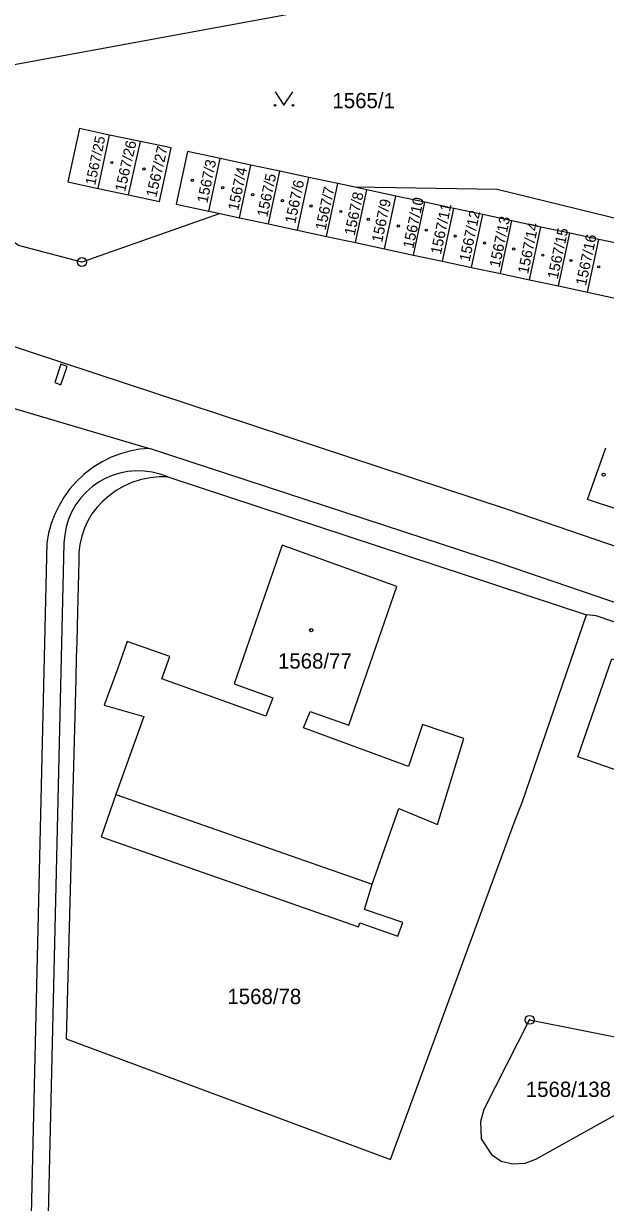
# Model space of a CAD drawing. Extents: x -644096 to -634268, y -1141430 to -1133463.
# Drawn here: x -638798.1 to -638733.3, y -1138358.4 to -1138227.3 of the extents above; entities that cross this region are included whole.
import ezdxf

# ---------------------------------------------------------------- set-up
doc = ezdxf.new("R2010")
doc.units = 0
for name, color, linetype in [('_CIVIL_CONSTRUCTION', 7, 'Continuous'), ('B_Hranice _3D', 7, 'Continuous'), ('M_Svah_Nasyp', 7, 'Continuous'), ('M_Svah_Zarez', 7, 'Continuous'), ('spodek_zarez', 7, 'Continuous'), ('svrsek_osa_sjezdy', 7, 'Continuous'), ('svrsek_osa_terminal_VRT', 7, 'Continuous'), ('svrsek_osa_VRT', 7, 'Continuous'), ('terminal_VRT', 7, 'Continuous')]:
    doc.layers.add(name, color=color, linetype=linetype)

msp = doc.modelspace()

# ---------------------------------------------------------------- linework, layer by layer
at = {"layer": '_CIVIL_CONSTRUCTION'}
for centre, radius in [((-638791.57, -1138253.8), 0.5), ((-638791.57, -1138253.8), 0.0303), ((-638741.75, -1138338.1), 0.5), ((-638741.75, -1138338.1), 0.0303)]:
    msp.add_circle(centre, radius, dxfattribs=at)
at = {"layer": 'B_Hranice _3D'}
msp.add_lwpolyline([(-638793.21, -1138265.42), (-638793.9, -1138265.18), (-638794.6, -1138267.22), (-638793.91, -1138267.46)], close=True, dxfattribs=at)
at = {"layer": 'M_Svah_Nasyp'}
msp.add_line((-638787.8, -1138313.05), (-638759.25, -1138323.02), dxfattribs=at)
at = {"layer": 'M_Svah_Zarez'}
for centre, radius in [((-638788.24, -1138242.73), 0.123), ((-638784.67, -1138243.45), 0.123), ((-638779.28, -1138244.71), 0.123), ((-638775.91, -1138245.52), 0.123), ((-638772.57, -1138246.3), 0.123), ((-638769.26, -1138246.98), 0.123), ((-638766.08, -1138247.56), 0.123), ((-638762.75, -1138248.18), 0.123), ((-638759.7, -1138249.06), 0.123), ((-638756.36, -1138249.8), 0.123), ((-638753.24, -1138250.26), 0.123), ((-638750.03, -1138250.9), 0.123), ((-638746.76, -1138251.68), 0.123), ((-638743.52, -1138252.36), 0.123), ((-638740.27, -1138253.04), 0.123), ((-638737.13, -1138253.63), 0.123), ((-638734.05, -1138254.34), 0.123), ((-638733.51, -1138277.46), 0.175), ((-638766.05, -1138294.75), 0.175)]:
    msp.add_circle(centre, radius, dxfattribs=at)
at = {"layer": 'spodek_zarez'}
msp.add_circle((-638683.07, -1137056.85), 1378.08, dxfattribs=at)
at = {"layer": 'svrsek_osa_sjezdy'}
msp.add_lwpolyline([(-638770.08, -1138234.86), (-638769.08, -1138236.36), (-638768.08, -1138234.86)], dxfattribs=at)
for centre in [(-638770.08, -1138236.36), (-638768.08, -1138236.36)]:
    msp.add_circle(centre, 0.1, dxfattribs=at)
at = {"layer": 'svrsek_osa_terminal_VRT'}
msp.add_arc((-642050.26, -1145189.6), 8802.25, 41.413152, 75.317049, dxfattribs=at)
at = {"layer": 'terminal_VRT'}
for p, q in [((-638800.1, -1138232.01), (-638762.94, -1138225.2)), ((-638789.78, -1138245.61), (-638788.49, -1138239.67)), ((-638785.06, -1138240.39), (-638788.49, -1138239.67)), ((-638786.38, -1138246.34), (-638785.06, -1138240.39)), ((-638777.45, -1138248.15), (-638776.19, -1138242.28)), ((-638772.77, -1138243.01), (-638776.19, -1138242.28)), ((-638774.03, -1138248.88), (-638772.77, -1138243.01)), ((-638769.54, -1138243.7), (-638772.77, -1138243.01)), ((-638770.8, -1138249.57), (-638769.54, -1138243.7)), ((-638766.32, -1138244.39), (-638769.54, -1138243.7)), ((-638767.57, -1138250.26), (-638766.32, -1138244.39)), ((-638763.09, -1138245.08), (-638766.32, -1138244.39)), ((-638789.78, -1138245.61), (-638786.38, -1138246.34)), ((-638764.35, -1138250.95), (-638763.09, -1138245.08)), ((-638761.18, -1138245.49), (-638763.09, -1138245.08)), ((-638759.86, -1138245.77), (-638761.18, -1138245.49)), ((-638761.12, -1138251.64), (-638759.86, -1138245.77)), ((-638756.64, -1138246.46), (-638759.86, -1138245.77)), ((-638757.89, -1138252.33), (-638756.64, -1138246.46)), ((-638753.41, -1138247.15), (-638756.64, -1138246.46)), ((-638754.67, -1138253.02), (-638753.41, -1138247.15)), ((-638750.18, -1138247.84), (-638753.41, -1138247.15)), ((-638777.45, -1138248.15), (-638776.18, -1138248.42)), ((-638776.18, -1138248.42), (-638774.03, -1138248.88)), ((-638774.03, -1138248.88), (-638770.8, -1138249.57)), ((-638751.44, -1138253.71), (-638750.18, -1138247.84)), ((-638746.96, -1138248.53), (-638750.18, -1138247.84)), ((-638748.21, -1138254.4), (-638746.96, -1138248.53)), ((-638743.73, -1138249.22), (-638746.96, -1138248.53)), ((-638770.8, -1138249.57), (-638767.57, -1138250.26)), ((-638744.98, -1138255.08), (-638743.73, -1138249.22)), ((-638740.5, -1138249.91), (-638743.73, -1138249.22)), ((-638741.76, -1138255.77), (-638740.5, -1138249.91)), ((-638737.28, -1138250.6), (-638740.5, -1138249.91)), ((-638767.57, -1138250.26), (-638764.35, -1138250.95)), ((-638764.35, -1138250.95), (-638761.12, -1138251.64)), ((-638738.53, -1138256.46), (-638737.28, -1138250.6)), ((-638734.05, -1138251.29), (-638737.28, -1138250.6)), ((-638735.3, -1138257.15), (-638734.05, -1138251.29)), ((-638730.82, -1138251.98), (-638734.05, -1138251.29)), ((-638761.12, -1138251.64), (-638757.89, -1138252.33)), ((-638757.89, -1138252.33), (-638754.67, -1138253.02)), ((-638754.67, -1138253.02), (-638751.44, -1138253.71)), ((-638751.44, -1138253.71), (-638748.21, -1138254.4)), ((-638748.21, -1138254.4), (-638744.98, -1138255.08)), ((-638744.98, -1138255.08), (-638741.76, -1138255.77)), ((-638741.76, -1138255.77), (-638738.53, -1138256.46)), ((-638738.53, -1138256.46), (-638735.3, -1138257.15)), ((-638735.3, -1138257.15), (-638732.08, -1138257.84)), ((-638801.06, -1138269.5), (-638784.05, -1138274.53)), ((-638782.01, -1138277.71), (-638735.41, -1138293.06)), ((-638795.47, -1138285.03), (-638797.33, -1138365.14)), ((-638793.57, -1138285.07), (-638795.45, -1138364.76))]:
    msp.add_line(p, q, dxfattribs=at)
for points in [[(-638776.18, -1138248.42), (-638791.57, -1138253.8), (-638798.62, -1138251.95), (-638826.05, -1138233.1), (-638829.07, -1138230.23)], [(-638788.49, -1138239.67), (-638791.85, -1138238.96), (-638793.14, -1138244.88), (-638789.78, -1138245.61)], [(-638786.38, -1138246.34), (-638782.93, -1138247.08), (-638781.64, -1138241.1), (-638785.06, -1138240.39)], [(-638776.19, -1138242.28), (-638779.81, -1138241.51), (-638781.07, -1138247.38), (-638777.45, -1138248.15)], [(-638700.23, -1138242.59), (-638700.62, -1138241.93), (-638704.92, -1138244.28), (-638714.84, -1138252), (-638716.88, -1138252.72), (-638745.35, -1138245.73), (-638761.18, -1138245.49)], [(-638800.84, -1138262.64), (-638744.23, -1138281.29), (-638601.39, -1138330.16), (-638565.36, -1138347.33), (-638549.56, -1138355.67), (-638537, -1138363.89), (-638519.52, -1138377.59), (-638505.14, -1138390.26), (-638495.38, -1138399.15), (-638485.78, -1138409.3), (-638484.67, -1138410.75)], [(-638784.05, -1138274.53), (-638785.15, -1138274.63), (-638786.23, -1138274.83), (-638787.29, -1138275.13), (-638788.31, -1138275.52), (-638789.3, -1138276.01), (-638790.24, -1138276.58), (-638791.12, -1138277.24), (-638791.38, -1138277.46), (-638792.18, -1138278.21), (-638792.91, -1138279.04), (-638793.56, -1138279.92), (-638794.12, -1138280.87), (-638794.6, -1138281.86), (-638794.99, -1138282.89), (-638795.28, -1138283.95), (-638795.47, -1138285.03)], [(-638597.22, -1138338.59), (-638604.93, -1138335.17), (-638744.88, -1138287.37), (-638784.05, -1138274.53)], [(-638731.94, -1138281.34), (-638735.31, -1138280.2), (-638733.28, -1138274.48)], [(-638782.01, -1138277.71), (-638782.86, -1138277.4), (-638783.75, -1138277.18), (-638784.65, -1138277.05), (-638785.56, -1138277.03), (-638786.46, -1138277.11), (-638787.36, -1138277.29), (-638788.22, -1138277.56), (-638789.06, -1138277.93), (-638789.64, -1138278.26), (-638790.39, -1138278.78), (-638791.07, -1138279.38), (-638791.69, -1138280.05), (-638792.23, -1138280.78), (-638792.68, -1138281.57), (-638793.05, -1138282.4), (-638793.32, -1138283.27), (-638793.49, -1138284.16), (-638793.57, -1138285.07)], [(-638782.01, -1138277.71), (-638782.99, -1138277.71), (-638783.96, -1138277.8), (-638784.93, -1138277.99), (-638785.08, -1138278.03), (-638786.01, -1138278.34), (-638786.91, -1138278.74), (-638787.75, -1138279.23), (-638788.55, -1138279.8), (-638789.26, -1138280.41), (-638789.89, -1138281.08), (-638790.45, -1138281.83), (-638790.9, -1138282.58), (-638791.3, -1138283.42), (-638791.59, -1138284.3), (-638791.8, -1138285.21), (-638791.9, -1138286.13), (-638791.91, -1138287.06)], [(-638751.99, -1138316.38), (-638749.05, -1138306.82), (-638753.66, -1138305.25), (-638755.23, -1138309.93), (-638766.9, -1138305.61), (-638766.16, -1138303.8), (-638761.88, -1138305.31), (-638756.51, -1138289.89), (-638769.27, -1138285.3), (-638774.62, -1138300.74), (-638770.34, -1138302.29), (-638771.09, -1138304.33), (-638782.67, -1138300.18), (-638781.79, -1138297.67), (-638786.52, -1138296), (-638787.59, -1138298.97), (-638788.35, -1138301.08), (-638789.08, -1138303.1), (-638784.69, -1138304.37), (-638787.8, -1138313.05), (-638789.43, -1138317.74), (-638760.8, -1138327.77), (-638760.65, -1138327.32), (-638756.4, -1138328.8), (-638755.87, -1138327.29), (-638760.12, -1138325.81), (-638759.25, -1138323.02), (-638756.31, -1138314.59), (-638751.99, -1138316.38)], [(-638791.91, -1138287.06), (-638792.06, -1138292.7), (-638792.15, -1138296.08), (-638792.2, -1138297.78), (-638792.26, -1138300.15), (-638793.33, -1138340.23), (-638757.21, -1138353.64), (-638743.44, -1138316.07), (-638742.57, -1138313.91), (-638735.41, -1138293.06)], [(-638495.94, -1138414.45), (-638503.03, -1138409.81), (-638515.24, -1138398.71), (-638533.54, -1138383.08), (-638549.84, -1138370.95), (-638565.34, -1138362.05), (-638587.86, -1138350.29), (-638596.71, -1138345.92), (-638606.34, -1138336.63), (-638734.32, -1138293.15), (-638735.41, -1138293.06)], [(-638707.48, -1138317.53), (-638707.88, -1138318.69), (-638708.27, -1138318.56), (-638722.32, -1138313.71), (-638736.37, -1138308.86), (-638732.58, -1138297.95), (-638718.55, -1138302.78), (-638704.52, -1138307.6), (-638704.21, -1138306.49), (-638689.62, -1138311.37), (-638693.41, -1138322.37), (-638707.48, -1138317.53)], [(-638745.88, -1138353.2), (-638747.11, -1138351.32), (-638747.18, -1138349.38), (-638746.82, -1138348.05), (-638741.75, -1138338.1), (-638729.81, -1138340.47), (-638728.52, -1138341.23), (-638727.22, -1138342.93), (-638727.16, -1138344.1), (-638727.28, -1138345.42), (-638727.76, -1138346.21), (-638741.09, -1138353.62), (-638742.29, -1138354.07), (-638743.63, -1138354.15), (-638744.9, -1138353.86), (-638745.88, -1138353.2)]]:
    msp.add_lwpolyline(points, dxfattribs=at)

# ---------------------------------------------------------------- texts
at = {"layer": 'svrsek_osa_VRT'}
for s, p in [('1565/1', (-638763.69, -1138236.69)), ('1568/77', (-638769.75, -1138299.03)), ('1568/78', (-638775.38, -1138336.35)), ('1568/138', (-638742.17, -1138346.68))]:
    msp.add_text(s, height=1.7, dxfattribs=at).set_placement(p)
for s, height, rotation, p in [('1567/25', 1.14, 78, (-638790.1, -1138245.32)), ('1567/26', 1.19, 77, (-638786.77, -1138246.05)), ('1567/27', 1.19, 77, (-638783.3, -1138246.67)), ('1567/3', 1.19, 78, (-638777.62, -1138247.31)), ('1567/4', 1.19, 78, (-638774.18, -1138248.15)), ('1567/5', 1.19, 78, (-638770.94, -1138248.87)), ('1567/6', 1.19, 78, (-638767.83, -1138249.58)), ('1567/7', 1.19, 78, (-638764.46, -1138250.33)), ('1567/8', 1.19, 78, (-638761.22, -1138250.91)), ('1567/9', 1.19, 78, (-638758.17, -1138251.69)), ('1567/10', 1.19, 78, (-638754.7, -1138252.37)), ('1567/11', 1.19, 78, (-638751.62, -1138253.02)), ('1567/12', 1.19, 78, (-638748.43, -1138253.83)), ('1567/13', 1.19, 78, (-638745.09, -1138254.48)), ('1567/14', 1.19, 78, (-638741.92, -1138255.18)), ('1567/15', 1.19, 78, (-638738.62, -1138255.77)), ('1567/16', 1.19, 78, (-638735.47, -1138256.49))]:
    msp.add_text(s, height=height, rotation=rotation, dxfattribs=at).set_placement(p)

doc.saveas('drawing.dxf')
